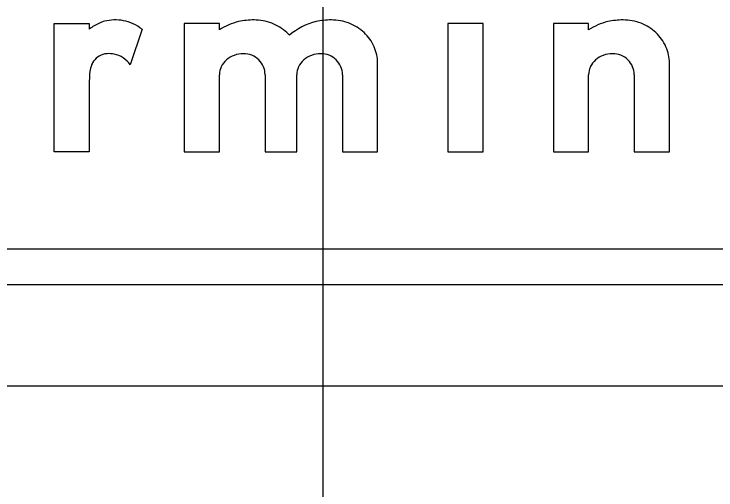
# Model space of a CAD drawing. Extents: x 2193008 to 2198143, y 1236112 to 1237864.
# Drawn here: x 2195973.243 to 2195976.567, y 1237190.612 to 1237192.867 of the extents above; entities that cross this region are included whole.
import ezdxf

# ---------------------------------------------------------------- set-up
doc = ezdxf.new("R2010")
doc.units = 0
for name, color, linetype in [('GSBWFILL', 7, 'Continuous'), ('GSCOLORFILL', 7, 'Continuous'), ('GSOUTLINE', 7, 'Continuous'), ('M-ROADS', 7, 'Continuous')]:
    doc.layers.add(name, color=color, linetype=linetype)

msp = doc.modelspace()

# ---------------------------------------------------------------- linework, layer by layer
at = {"layer": 'GSBWFILL'}
for p, q in [((2195973.8494, 1237192.7953), (2195973.7929, 1237192.626)), ((2195976.1804, 1237192.5799), (2195976.1804, 1237192.2147))]:
    msp.add_line(p, q, dxfattribs=at)
for points in [[(2195973.5996, 1237192.5507), (2195973.5996, 1237192.2147), (2195973.4331, 1237192.2147), (2195973.4331, 1237192.8225), (2195973.5996, 1237192.8225), (2195973.5996, 1237192.7953)], [(2195974.2157, 1237192.7924), (2195974.2157, 1237192.8225), (2195974.0492, 1237192.8225), (2195974.0492, 1237192.2147), (2195974.2157, 1237192.2147), (2195974.2157, 1237192.5799)], [(2195975.9639, 1237192.7924), (2195975.9639, 1237192.8225), (2195975.7974, 1237192.8225), (2195975.7974, 1237192.2147), (2195975.9639, 1237192.2147), (2195975.9639, 1237192.5799)], [(2195974.7984, 1237192.5799), (2195974.7984, 1237192.2147), (2195974.9649, 1237192.2147), (2195974.9649, 1237192.6347)], [(2195976.1804, 1237192.2147), (2195976.3469, 1237192.2147), (2195976.3469, 1237192.6347)], [(2195974.4321, 1237192.5799), (2195974.4321, 1237192.2147), (2195974.582, 1237192.2147), (2195974.582, 1237192.5799)]]:
    msp.add_lwpolyline(points, dxfattribs=at)
msp.add_lwpolyline([(2195975.2979, 1237192.2147), (2195975.4644, 1237192.2147), (2195975.4644, 1237192.8225), (2195975.2979, 1237192.8225)], close=True, dxfattribs=at)
for centre, radius, start, end in [((2195973.7013, 1237192.7116), 0.1249, 103.8324, 115.42), ((2195973.7227, 1237192.6248), 0.2143, 79.6915, 103.8324), ((2195973.7275, 1237192.6514), 0.1873, 64.9551, 79.6915), ((2195974.3767, 1237192.5395), 0.2998, 103.4695, 122.4943), ((2195974.3796, 1237192.5061), 0.333, 90, 102.6043), ((2195974.3796, 1237192.6047), 0.2344, 68.8636, 90), ((2195974.743, 1237192.5395), 0.2998, 103.4695, 130.8207), ((2195974.7459, 1237192.5061), 0.333, 90, 102.6043), ((2195974.7459, 1237192.6047), 0.2344, 68.8636, 90), ((2195976.125, 1237192.5395), 0.2998, 103.4695, 122.4943), ((2195976.1278, 1237192.5061), 0.333, 90, 102.6043), ((2195976.1278, 1237192.6047), 0.2344, 68.8636, 90), ((2195973.767, 1237192.5735), 0.2779, 115.42, 127.0262), ((2195973.7084, 1237192.6104), 0.2325, 52.6694, 64.9551), ((2195974.3852, 1237192.6193), 0.2187, 46.975, 68.8636), ((2195974.7515, 1237192.6193), 0.2187, 46.975, 68.8636), ((2195976.1335, 1237192.6193), 0.2187, 46.975, 68.8636), ((2195974.3939, 1237192.6287), 0.206, 41.9749, 46.975), ((2195974.7602, 1237192.6287), 0.206, 23.9317, 46.975), ((2195976.1422, 1237192.6287), 0.206, 23.9317, 46.975), ((2195974.7738, 1237192.6347), 0.1912, 0, 23.9317), ((2195976.1557, 1237192.6347), 0.1912, 0, 23.9317), ((2195973.688, 1237192.596), 0.0832, 106.8366, 158.1192), ((2195973.6897, 1237192.5906), 0.0889, 93.8556, 106.8366), ((2195973.6926, 1237192.5464), 0.1332, 79.1825, 93.8556), ((2195973.6961, 1237192.5648), 0.1145, 32.3275, 79.1825), ((2195974.3243, 1237192.5636), 0.1146, 109.8074, 131.0076), ((2195974.3299, 1237192.5481), 0.1311, 90, 109.8074), ((2195974.3299, 1237192.574), 0.1052, 68.0808, 90), ((2195974.331, 1237192.5769), 0.1021, 45.8298, 68.0808), ((2195974.6906, 1237192.5636), 0.1146, 109.8074, 131.0076), ((2195974.6962, 1237192.5481), 0.1311, 90, 109.8074), ((2195974.6962, 1237192.574), 0.1052, 68.0808, 90), ((2195974.6973, 1237192.5769), 0.1021, 45.8298, 68.0808), ((2195976.0725, 1237192.5636), 0.1146, 109.8074, 131.0076), ((2195976.0781, 1237192.5481), 0.1311, 90, 109.8074), ((2195976.0781, 1237192.574), 0.1052, 68.0808, 90), ((2195976.0793, 1237192.5769), 0.1021, 45.8298, 68.0808), ((2195973.7314, 1237192.5786), 0.13, 158.1192, 173.0837), ((2195974.3157, 1237192.5735), 0.1015, 131.0076, 154.5283), ((2195974.3328, 1237192.5787), 0.0995, 23.0928, 45.8298), ((2195974.682, 1237192.5735), 0.1015, 131.0076, 154.5283), ((2195974.6991, 1237192.5787), 0.0995, 23.0928, 45.8298), ((2195976.0639, 1237192.5735), 0.1015, 131.0076, 154.5283), ((2195976.0811, 1237192.5787), 0.0995, 23.0928, 45.8298), ((2195973.9525, 1237192.5503), 0.3529, 172.8473, 179.9356), ((2195974.3024, 1237192.5799), 0.0867, 154.5283, 180), ((2195974.3356, 1237192.5799), 0.0965, 0, 23.0928), ((2195974.6687, 1237192.5799), 0.0867, 154.5283, 180), ((2195974.7019, 1237192.5799), 0.0965, 0, 23.0928), ((2195976.0506, 1237192.5799), 0.0867, 154.5283, 180), ((2195976.0838, 1237192.5799), 0.0965, 0, 23.0928)]:
    msp.add_arc(centre, radius, start, end, dxfattribs=at)
at = {"layer": 'GSCOLORFILL'}
for p, q in [((2195973.8494, 1237192.7953), (2195973.7929, 1237192.626)), ((2195976.1804, 1237192.5799), (2195976.1804, 1237192.2147)), ((2195982.0245, 1237191.7527), (2195967.3742, 1237191.7527)), ((2195967.3742, 1237191.5862), (2195982.0245, 1237191.5862))]:
    msp.add_line(p, q, dxfattribs=at)
for points in [[(2195973.5996, 1237192.5507), (2195973.5996, 1237192.2147), (2195973.4331, 1237192.2147), (2195973.4331, 1237192.8225), (2195973.5996, 1237192.8225), (2195973.5996, 1237192.7953)], [(2195974.2157, 1237192.7924), (2195974.2157, 1237192.8225), (2195974.0492, 1237192.8225), (2195974.0492, 1237192.2147), (2195974.2157, 1237192.2147), (2195974.2157, 1237192.5799)], [(2195975.9639, 1237192.7924), (2195975.9639, 1237192.8225), (2195975.7974, 1237192.8225), (2195975.7974, 1237192.2147), (2195975.9639, 1237192.2147), (2195975.9639, 1237192.5799)], [(2195974.7984, 1237192.5799), (2195974.7984, 1237192.2147), (2195974.9649, 1237192.2147), (2195974.9649, 1237192.6347)], [(2195976.1804, 1237192.2147), (2195976.3469, 1237192.2147), (2195976.3469, 1237192.6347)], [(2195974.4321, 1237192.5799), (2195974.4321, 1237192.2147), (2195974.582, 1237192.2147), (2195974.582, 1237192.5799)]]:
    msp.add_lwpolyline(points, dxfattribs=at)
msp.add_lwpolyline([(2195975.2979, 1237192.2147), (2195975.4644, 1237192.2147), (2195975.4644, 1237192.8225), (2195975.2979, 1237192.8225)], close=True, dxfattribs=at)
for centre, radius, start, end in [((2195973.7013, 1237192.7116), 0.1249, 103.8324, 115.42), ((2195973.7227, 1237192.6248), 0.2143, 79.6915, 103.8324), ((2195973.7275, 1237192.6514), 0.1873, 64.9551, 79.6915), ((2195974.3767, 1237192.5395), 0.2998, 103.4695, 122.4943), ((2195974.3796, 1237192.5061), 0.333, 90, 102.6043), ((2195974.3796, 1237192.6047), 0.2344, 68.8636, 90), ((2195974.743, 1237192.5395), 0.2998, 103.4695, 130.8207), ((2195974.7459, 1237192.5061), 0.333, 90, 102.6043), ((2195974.7459, 1237192.6047), 0.2344, 68.8636, 90), ((2195976.125, 1237192.5395), 0.2998, 103.4695, 122.4943), ((2195976.1278, 1237192.5061), 0.333, 90, 102.6043), ((2195976.1278, 1237192.6047), 0.2344, 68.8636, 90), ((2195973.767, 1237192.5735), 0.2779, 115.42, 127.0262), ((2195973.7084, 1237192.6104), 0.2325, 52.6694, 64.9551), ((2195974.3852, 1237192.6193), 0.2187, 46.975, 68.8636), ((2195974.7515, 1237192.6193), 0.2187, 46.975, 68.8636), ((2195976.1335, 1237192.6193), 0.2187, 46.975, 68.8636), ((2195974.3939, 1237192.6287), 0.206, 41.9749, 46.975), ((2195974.7602, 1237192.6287), 0.206, 23.9317, 46.975), ((2195976.1422, 1237192.6287), 0.206, 23.9317, 46.975), ((2195974.7738, 1237192.6347), 0.1912, 0, 23.9317), ((2195976.1557, 1237192.6347), 0.1912, 0, 23.9317), ((2195973.688, 1237192.596), 0.0832, 106.8366, 158.1192), ((2195973.6897, 1237192.5906), 0.0889, 93.8556, 106.8366), ((2195973.6926, 1237192.5464), 0.1332, 79.1825, 93.8556), ((2195973.6961, 1237192.5648), 0.1145, 32.3275, 79.1825), ((2195974.3243, 1237192.5636), 0.1146, 109.8074, 131.0076), ((2195974.3299, 1237192.5481), 0.1311, 90, 109.8074), ((2195974.3299, 1237192.574), 0.1052, 68.0808, 90), ((2195974.331, 1237192.5769), 0.1021, 45.8298, 68.0808), ((2195974.6906, 1237192.5636), 0.1146, 109.8074, 131.0076), ((2195974.6962, 1237192.5481), 0.1311, 90, 109.8074), ((2195974.6962, 1237192.574), 0.1052, 68.0808, 90), ((2195974.6973, 1237192.5769), 0.1021, 45.8298, 68.0808), ((2195976.0725, 1237192.5636), 0.1146, 109.8074, 131.0076), ((2195976.0781, 1237192.5481), 0.1311, 90, 109.8074), ((2195976.0781, 1237192.574), 0.1052, 68.0808, 90), ((2195976.0793, 1237192.5769), 0.1021, 45.8298, 68.0808), ((2195973.7314, 1237192.5786), 0.13, 158.1192, 173.0837), ((2195974.3157, 1237192.5735), 0.1015, 131.0076, 154.5283), ((2195974.3328, 1237192.5787), 0.0995, 23.0928, 45.8298), ((2195974.682, 1237192.5735), 0.1015, 131.0076, 154.5283), ((2195974.6991, 1237192.5787), 0.0995, 23.0928, 45.8298), ((2195976.0639, 1237192.5735), 0.1015, 131.0076, 154.5283), ((2195976.0811, 1237192.5787), 0.0995, 23.0928, 45.8298), ((2195973.9525, 1237192.5503), 0.3529, 172.8473, 179.9356), ((2195974.3024, 1237192.5799), 0.0867, 154.5283, 180), ((2195974.3356, 1237192.5799), 0.0965, 0, 23.0928), ((2195974.6687, 1237192.5799), 0.0867, 154.5283, 180), ((2195974.7019, 1237192.5799), 0.0965, 0, 23.0928), ((2195976.0506, 1237192.5799), 0.0867, 154.5283, 180), ((2195976.0838, 1237192.5799), 0.0965, 0, 23.0928)]:
    msp.add_arc(centre, radius, start, end, dxfattribs=at)
at = {"layer": 'GSOUTLINE'}
for p, q in [((2195973.8494, 1237192.7953), (2195973.7929, 1237192.626)), ((2195976.1804, 1237192.5799), (2195976.1804, 1237192.2147))]:
    msp.add_line(p, q, dxfattribs=at)
for points in [[(2195973.5996, 1237192.5507), (2195973.5996, 1237192.2147), (2195973.4331, 1237192.2147), (2195973.4331, 1237192.8225), (2195973.5996, 1237192.8225), (2195973.5996, 1237192.7953)], [(2195974.2157, 1237192.7924), (2195974.2157, 1237192.8225), (2195974.0492, 1237192.8225), (2195974.0492, 1237192.2147), (2195974.2157, 1237192.2147), (2195974.2157, 1237192.5799)], [(2195975.9639, 1237192.7924), (2195975.9639, 1237192.8225), (2195975.7974, 1237192.8225), (2195975.7974, 1237192.2147), (2195975.9639, 1237192.2147), (2195975.9639, 1237192.5799)], [(2195974.7984, 1237192.5799), (2195974.7984, 1237192.2147), (2195974.9649, 1237192.2147), (2195974.9649, 1237192.6347)], [(2195976.1804, 1237192.2147), (2195976.3469, 1237192.2147), (2195976.3469, 1237192.6347)], [(2195974.4321, 1237192.5799), (2195974.4321, 1237192.2147), (2195974.582, 1237192.2147), (2195974.582, 1237192.5799)]]:
    msp.add_lwpolyline(points, dxfattribs=at)
msp.add_lwpolyline([(2195975.2979, 1237192.2147), (2195975.4644, 1237192.2147), (2195975.4644, 1237192.8225), (2195975.2979, 1237192.8225)], close=True, dxfattribs=at)
for centre, radius, start, end in [((2195973.7013, 1237192.7116), 0.1249, 103.8324, 115.42), ((2195973.7227, 1237192.6248), 0.2143, 79.6915, 103.8324), ((2195973.7275, 1237192.6514), 0.1873, 64.9551, 79.6915), ((2195974.3767, 1237192.5395), 0.2998, 103.4695, 122.4943), ((2195974.3796, 1237192.5061), 0.333, 90, 102.6043), ((2195974.3796, 1237192.6047), 0.2344, 68.8636, 90), ((2195974.743, 1237192.5395), 0.2998, 103.4695, 130.8207), ((2195974.7459, 1237192.5061), 0.333, 90, 102.6043), ((2195974.7459, 1237192.6047), 0.2344, 68.8636, 90), ((2195976.125, 1237192.5395), 0.2998, 103.4695, 122.4943), ((2195976.1278, 1237192.5061), 0.333, 90, 102.6043), ((2195976.1278, 1237192.6047), 0.2344, 68.8636, 90), ((2195973.767, 1237192.5735), 0.2779, 115.42, 127.0262), ((2195973.7084, 1237192.6104), 0.2325, 52.6694, 64.9551), ((2195974.3852, 1237192.6193), 0.2187, 46.975, 68.8636), ((2195974.7515, 1237192.6193), 0.2187, 46.975, 68.8636), ((2195976.1335, 1237192.6193), 0.2187, 46.975, 68.8636), ((2195974.3939, 1237192.6287), 0.206, 41.9749, 46.975), ((2195974.7602, 1237192.6287), 0.206, 23.9317, 46.975), ((2195976.1422, 1237192.6287), 0.206, 23.9317, 46.975), ((2195974.7738, 1237192.6347), 0.1912, 0, 23.9317), ((2195976.1557, 1237192.6347), 0.1912, 0, 23.9317), ((2195973.688, 1237192.596), 0.0833, 106.8366, 158.1192), ((2195973.6897, 1237192.5906), 0.0889, 93.8556, 106.8366), ((2195973.6926, 1237192.5464), 0.1332, 79.1825, 93.8556), ((2195973.6961, 1237192.5648), 0.1145, 32.3275, 79.1825), ((2195974.3243, 1237192.5636), 0.1146, 109.8074, 131.0076), ((2195974.3299, 1237192.5481), 0.1311, 90, 109.8074), ((2195974.3299, 1237192.574), 0.1052, 68.0808, 90), ((2195974.331, 1237192.5769), 0.1021, 45.8298, 68.0808), ((2195974.6906, 1237192.5636), 0.1146, 109.8074, 131.0076), ((2195974.6962, 1237192.5481), 0.1311, 90, 109.8074), ((2195974.6962, 1237192.574), 0.1052, 68.0808, 90), ((2195974.6973, 1237192.5769), 0.1021, 45.8298, 68.0808), ((2195976.0725, 1237192.5636), 0.1146, 109.8074, 131.0076), ((2195976.0781, 1237192.5481), 0.1311, 90, 109.8074), ((2195976.0781, 1237192.574), 0.1052, 68.0808, 90), ((2195976.0793, 1237192.5769), 0.1021, 45.8298, 68.0808), ((2195973.7314, 1237192.5786), 0.13, 158.1192, 173.0837), ((2195974.3157, 1237192.5735), 0.1015, 131.0076, 154.5283), ((2195974.3328, 1237192.5787), 0.0995, 23.0928, 45.8298), ((2195974.682, 1237192.5735), 0.1015, 131.0076, 154.5283), ((2195974.6991, 1237192.5787), 0.0995, 23.0928, 45.8298), ((2195976.0639, 1237192.5735), 0.1015, 131.0076, 154.5283), ((2195976.0811, 1237192.5787), 0.0995, 23.0928, 45.8298), ((2195973.9525, 1237192.5503), 0.3529, 172.8473, 179.9356), ((2195974.3024, 1237192.5799), 0.0867, 154.5283, 180), ((2195974.3356, 1237192.5799), 0.0965, 0, 23.0928), ((2195974.6687, 1237192.5799), 0.0867, 154.5283, 180), ((2195974.7019, 1237192.5799), 0.0965, 0, 23.0928), ((2195976.0506, 1237192.5799), 0.0867, 154.5283, 180), ((2195976.0838, 1237192.5799), 0.0965, 0, 23.0928)]:
    msp.add_arc(centre, radius, start, end, dxfattribs=at)
at = {"layer": 'M-ROADS'}
for p, q in [((2195974.7065, 1237163.1062), (2195974.7065, 1237223.1062)), ((2195924.7065, 1237191.1062), (2196054.7065, 1237191.1062))]:
    msp.add_line(p, q, dxfattribs=at)

doc.saveas('drawing.dxf')
